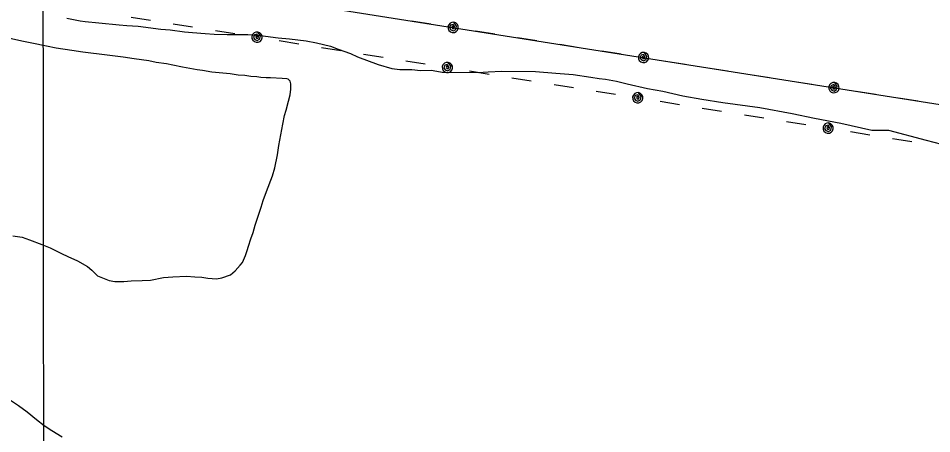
# Model space of a CAD drawing. Extents: x 3297735 to 3335592, y 670436 to 695807.
# Drawn here: x 3317585 to 3319167, y 679392 to 680113 of the extents above; entities that cross this region are included whole.
import ezdxf

# ---------------------------------------------------------------- set-up
doc = ezdxf.new("R2010")
doc.units = 0
for name, color, linetype in [('V-GRID-MAJR', 7, 'Continuous'), ('V-SITE-VEGE', 7, 'Continuous'), ('V-UTIL-LINE', 7, 'Continuous')]:
    doc.layers.add(name, color=color, linetype=linetype)

msp = doc.modelspace()

# ---------------------------------------------------------------- linework, layer by layer
at = {"layer": 'V-GRID-MAJR'}
msp.add_lwpolyline([(3317613.2, 694012.6), (3317615, 692249.2), (3317618.1, 689185.1), (3317621.5, 685897.4), (3317623.8, 683567.3), (3317626.6, 680885.9), (3317629.4, 678140.9), (3317631.3, 676194.4), (3317631.7, 675828)], dxfattribs=at)
at = {"layer": 'V-SITE-VEGE'}
for p, q in [((3317669, 680113.3), (3317692, 680109)), ((3317692, 680109), (3317700.5, 680107.6)), ((3317700.5, 680107.6), (3317724.1, 680105.2)), ((3317724.1, 680105.2), (3317759.6, 680102)), ((3317759.6, 680102), (3317772.6, 680100.7)), ((3317772.6, 680100.7), (3317792.7, 680099.3)), ((3317792.7, 680099.3), (3317831.7, 680094.6)), ((3317831.7, 680094.6), (3317847.7, 680093.3)), ((3317847.7, 680093.3), (3317872.8, 680090)), ((3317872.8, 680090), (3317886.8, 680088.6)), ((3317886.8, 680088.6), (3317908.8, 680086.8)), ((3317908.8, 680086.8), (3317923.9, 680085.4)), ((3317923.9, 680085.4), (3317946.9, 680085.1)), ((3317946.9, 680085.1), (3317954.9, 680085.2)), ((3317954.9, 680085.2), (3317982.4, 680084.9)), ((3317982.4, 680084.9), (3318004.4, 680083.6)), ((3318004.4, 680083.6), (3318035, 680079.3)), ((3317593.8, 680073.1), (3317570.2, 680077.9)), ((3317608.3, 680069.8), (3317593.8, 680073.1)), ((3317633.8, 680065), (3317608.3, 680069.8)), ((3318035, 680079.3), (3318054.5, 680077.5)), ((3318054.5, 680077.5), (3318083.5, 680074.3)), ((3318083.5, 680074.3), (3318101.6, 680070.9)), ((3318101.6, 680070.9), (3318125.7, 680064.6)), ((3317650.4, 680061.6), (3317633.8, 680065)), ((3317677.4, 680057.3), (3317650.4, 680061.6)), ((3317696.5, 680054.5), (3317677.4, 680057.3)), ((3317739, 680049.3), (3317696.5, 680054.5)), ((3318125.7, 680064.6), (3318139.2, 680059.7)), ((3318139.2, 680059.7), (3318160.3, 680052.4)), ((3318160.3, 680052.4), (3318172.8, 680046.5)), ((3317766.6, 680045.6), (3317739, 680049.3)), ((3317785.6, 680042.7), (3317766.6, 680045.6)), ((3317811.2, 680039.4), (3317785.6, 680042.7)), ((3317823.7, 680036.5), (3317811.2, 680039.4)), ((3317841.7, 680034.2), (3317823.7, 680036.5)), ((3318172.8, 680046.5), (3318208.5, 680032.8)), ((3317852.8, 680031.8), (3317841.7, 680034.2)), ((3317869.3, 680028.4), (3317852.8, 680031.8)), ((3317894.9, 680023.6), (3317869.3, 680028.4)), ((3317903.9, 680022.7), (3317894.9, 680023.6)), ((3317920.4, 680019.8), (3317903.9, 680022.7)), ((3317932.9, 680018.5), (3317920.4, 680019.8)), ((3317952, 680016.6), (3317932.9, 680018.5)), ((3318208.5, 680032.8), (3318232, 680026)), ((3318232, 680026), (3318245.6, 680024.6)), ((3318245.6, 680024.6), (3318256.1, 680024.2)), ((3318256.1, 680024.2), (3318266.6, 680024.3)), ((3318266.6, 680024.3), (3318281.4, 680022.6)), ((3318281.4, 680022.6), (3318299.9, 680023.1)), ((3318299.9, 680023.1), (3318309.9, 680021.6)), ((3318309.9, 680021.6), (3318319.4, 680020)), ((3318319.4, 680020), (3318381.3, 680019.4)), ((3318381.3, 680019.4), (3318399, 680020.4)), ((3318399, 680020.4), (3318422.3, 680021.3)), ((3318422.3, 680021.3), (3318480.9, 680020.7)), ((3318480.9, 680020.7), (3318516.2, 680018.2)), ((3317965.5, 680014.7), (3317952, 680016.6)), ((3317977.5, 680013.8), (3317965.5, 680014.7)), ((3317987.5, 680012.4), (3317977.5, 680013.8)), ((3317998, 680011.5), (3317987.5, 680012.4)), ((3318005, 680010.6), (3317998, 680011.5)), ((3318014.5, 680010.1), (3318005, 680010.6)), ((3318022, 680010.2), (3318014.5, 680010.1)), ((3318042.1, 680008.9), (3318022, 680010.2)), ((3318050.1, 680007.9), (3318042.1, 680008.9)), ((3318052.6, 680007.4), (3318050.1, 680007.9)), ((3318056.1, 680004), (3318052.6, 680007.4)), ((3318057.2, 679999.5), (3318056.1, 680004)), ((3318516.2, 680018.2), (3318546, 680015.8)), ((3318546, 680015.8), (3318577, 680011.1)), ((3318577, 680011.1), (3318591.3, 680008.7)), ((3318591.3, 680008.7), (3318602.4, 680007.5)), ((3318602.4, 680007.5), (3318621.1, 680004)), ((3318621.1, 680004), (3318639.9, 679999.4)), ((3318055.8, 679980.5), (3318057.2, 679990)), ((3318057.2, 679990), (3318057.2, 679999.5)), ((3318639.9, 679999.4), (3318675.2, 679991.4)), ((3318675.2, 679991.4), (3318701.7, 679986.7)), ((3318052.9, 679969.4), (3318055.8, 679980.5)), ((3318701.7, 679986.7), (3318735.9, 679978.7)), ((3318735.9, 679978.7), (3318769, 679972.9)), ((3318769, 679972.9), (3318805.5, 679967)), ((3318049, 679953.9), (3318052.9, 679969.4)), ((3318805.5, 679967), (3318869.5, 679958.7)), ((3318869.5, 679958.7), (3318925.8, 679948.3)), ((3318043.2, 679929.3), (3318046.1, 679944.4)), ((3318046.1, 679944.4), (3318049, 679953.9)), ((3318925.8, 679948.3), (3318964.4, 679940.2)), ((3318964.4, 679940.2), (3319009.7, 679931)), ((3318036.5, 679892.7), (3318043.2, 679929.3)), ((3319009.7, 679931), (3319063.8, 679919.4)), ((3319063.8, 679919.4), (3319092.5, 679919.2)), ((3319092.5, 679919.2), (3319157.6, 679902)), ((3318034.2, 679876.2), (3318036.5, 679892.7)), ((3319157.6, 679902), (3319184.1, 679895.1)), ((3318029.4, 679853.7), (3318034.2, 679876.2)), ((3318025, 679840.1), (3318029.4, 679853.7)), ((3318014.7, 679812.5), (3318025, 679840.1)), ((3318005.9, 679785.4), (3318009.3, 679797)), ((3318009.3, 679797), (3318014.7, 679812.5)), ((3318001.5, 679773.4), (3318005.9, 679785.4)), ((3317995.2, 679754.3), (3318001.5, 679773.4)), ((3317991.8, 679741.8), (3317995.2, 679754.3)), ((3317575.1, 679735.8), (3317591.6, 679733.4)), ((3317987.9, 679730.7), (3317991.8, 679741.8)), ((3317591.6, 679733.4), (3317604.1, 679729)), ((3317604.1, 679729), (3317625.7, 679720.7)), ((3317625.7, 679720.7), (3317639.8, 679714.8)), ((3317983.5, 679717.7), (3317987.9, 679730.7)), ((3317639.8, 679714.8), (3317659.9, 679705)), ((3317659.9, 679705), (3317670.9, 679700.1)), ((3317978.6, 679701.6), (3317981.5, 679710.2)), ((3317981.5, 679710.2), (3317983.5, 679717.7)), ((3317670.9, 679700.1), (3317687.5, 679692.2)), ((3317687.5, 679692.2), (3317704.6, 679682.8)), ((3317969.2, 679685), (3317973.2, 679689.6)), ((3317973.2, 679689.6), (3317978.6, 679701.6)), ((3317704.6, 679682.8), (3317712.2, 679676.4)), ((3317712.2, 679676.4), (3317722.2, 679666.5)), ((3317952.4, 679668.4), (3317960.8, 679675)), ((3317960.8, 679675), (3317969.2, 679685)), ((3317722.2, 679666.5), (3317730.8, 679663)), ((3317730.8, 679663), (3317742.3, 679658.6)), ((3317742.3, 679658.6), (3317751.9, 679656.7)), ((3317751.9, 679656.7), (3317767.9, 679656.8)), ((3317767.9, 679656.8), (3317780.4, 679657.9)), ((3317780.4, 679657.9), (3317799.4, 679658.1)), ((3317799.4, 679658.1), (3317813.9, 679659.2)), ((3317813.9, 679659.2), (3317836.3, 679663.4)), ((3317836.3, 679663.4), (3317852.3, 679664.6)), ((3317852.3, 679664.6), (3317876.4, 679665.8)), ((3317876.4, 679665.8), (3317890.9, 679664.9)), ((3317890.9, 679664.9), (3317902.9, 679664)), ((3317902.9, 679664), (3317913.4, 679662.6)), ((3317913.4, 679662.6), (3317928.4, 679661.2)), ((3317928.4, 679661.2), (3317937.4, 679662.8)), ((3317937.4, 679662.8), (3317952.4, 679668.4)), ((3317585.1, 679440.7), (3317562.4, 679456)), ((3317600.2, 679429.8), (3317585.1, 679440.7)), ((3317616.3, 679416.4), (3317600.2, 679429.8)), ((3317629.4, 679406), (3317616.3, 679416.4)), ((3317643, 679397.6), (3317629.4, 679406)), ((3317660.6, 679386.3), (3317643, 679397.6))]:
    msp.add_line(p, q, dxfattribs=at)
at = {"layer": 'V-UTIL-LINE'}
for points in [[(3313997.6, 681070.2), (3313985.8, 681066.7), (3315424.6, 680554.2), (3316249.4, 680430.9), (3316961.6, 680308.7), (3317894.4, 680167.7), (3319522.4, 679909.9), (3320340.1, 679764.9), (3321095.2, 679972.8), (3321849.5, 680186.2), (3322615.4, 680398.7), (3323844.7, 680736.6), (3324884.4, 681043.7), (3324983.1, 681823.6), (3325323.5, 683934), (3325477.1, 685095.5)], [(3317780.2, 680115.3), (3317813.8, 680110)], [(3317853.3, 680103.7), (3317886.9, 680098.3)], [(3318266.1, 680108.8), (3318299.7, 680103.5)], [(3318338.2, 680097.4), (3318337, 680100), (3318335.8, 680097.9), (3318337.1, 680095.5), (3318340, 680095.4), (3318340.7, 680098.7), (3318338, 680102.6), (3318333.9, 680101.4), (3318331.9, 680097), (3318334.4, 680093.1), (3318338.6, 680091.5), (3318342.7, 680094), (3318343.9, 680099.3), (3318339.6, 680106.3), (3318336.1, 680106.1), (3318332.9, 680104.7), (3318330.5, 680102.1), (3318329.3, 680098.8), (3318329.5, 680095.3), (3318330.9, 680092.1), (3318333.5, 680089.7), (3318336.8, 680088.5), (3318340.3, 680088.6), (3318343.5, 680090.1), (3318345.9, 680092.7), (3318347.1, 680096), (3318347, 680099.5), (3318345.5, 680102.7), (3318342.9, 680105.1), (3318339.6, 680106.3)], [(3317926.4, 680092), (3317960, 680086.7)], [(3317998.5, 680080.5), (3317997.2, 680083.1), (3317996.1, 680081.1), (3317997.3, 680078.6), (3318000.3, 680078.5), (3318001, 680081.8), (3317998.3, 680085.7), (3317994.2, 680084.6), (3317992.2, 680080.1), (3317994.7, 680076.3), (3317998.8, 680074.6), (3318003, 680077.1), (3318004.2, 680082.5), (3317999.9, 680089.4), (3317996.4, 680089.3), (3317993.2, 680087.8), (3317990.8, 680085.2), (3317989.6, 680081.9), (3317989.7, 680078.4), (3317991.2, 680075.2), (3317993.8, 680072.9), (3317997.1, 680071.6), (3318000.6, 680071.8), (3318003.8, 680073.2), (3318006.1, 680075.8), (3318007.4, 680079.1), (3318007.2, 680082.6), (3318005.8, 680085.8), (3318003.2, 680088.2), (3317999.9, 680089.4)], [(3318376.7, 680091.3), (3318410.3, 680086)], [(3318037, 680074.4), (3318070.6, 680069)], [(3318449.8, 680079.7), (3318483.4, 680074.4)], [(3318522.9, 680068.1), (3318556.5, 680062.8)], [(3318110.1, 680062.7), (3318143.6, 680057.4)], [(3318183.1, 680051.1), (3318216.7, 680045.7)], [(3318596, 680056.6), (3318629.6, 680051.3)], [(3318668.1, 680045.2), (3318666.8, 680047.7), (3318665.7, 680045.7), (3318667, 680043.3), (3318669.9, 680043.1), (3318670.6, 680046.5), (3318667.9, 680050.3), (3318663.8, 680049.2), (3318661.8, 680044.7), (3318664.3, 680040.9), (3318668.5, 680039.3), (3318672.6, 680041.7), (3318673.8, 680047.1), (3318669.5, 680054), (3318666, 680053.9), (3318662.8, 680052.4), (3318660.4, 680049.9), (3318659.2, 680046.6), (3318659.3, 680043), (3318660.8, 680039.9), (3318663.4, 680037.5), (3318666.7, 680036.3), (3318670.2, 680036.4), (3318673.4, 680037.9), (3318675.8, 680040.4), (3318677, 680043.7), (3318676.8, 680047.3), (3318675.4, 680050.4), (3318672.8, 680052.8), (3318669.5, 680054)], [(3318256.2, 680039.4), (3318289.8, 680034.1)], [(3318328.3, 680027.9), (3318327.1, 680030.5), (3318325.9, 680028.5), (3318327.2, 680026), (3318330.1, 680025.9), (3318330.8, 680029.2), (3318328.1, 680033.1), (3318324, 680032), (3318322, 680027.5), (3318324.5, 680023.7), (3318328.7, 680022), (3318332.8, 680024.5), (3318334, 680029.9), (3318329.7, 680036.8), (3318326.2, 680036.7), (3318323, 680035.2), (3318320.6, 680032.6), (3318319.4, 680029.3), (3318319.5, 680025.8), (3318321, 680022.6), (3318323.6, 680020.3), (3318326.9, 680019), (3318330.4, 680019.2), (3318333.6, 680020.6), (3318336, 680023.2), (3318337.2, 680026.5), (3318337.1, 680030), (3318335.6, 680033.2), (3318333, 680035.6), (3318329.7, 680036.8)], [(3318706.6, 680039.1), (3318740.2, 680033.7)], [(3318366.8, 680021.8), (3318400.4, 680016.4)], [(3318779.7, 680027.5), (3318813.3, 680022.2)], [(3318439.9, 680010.1), (3318473.5, 680004.8)], [(3318852.8, 680015.9), (3318886.4, 680010.6)], [(3318925.9, 680004.3), (3318959.5, 679999)], [(3318513, 679998.5), (3318546.6, 679993.1)], [(3318586.1, 679986.8), (3318619.6, 679981.5)], [(3318998, 679992.9), (3318996.7, 679995.5), (3318995.6, 679993.5), (3318996.8, 679991), (3318999.8, 679990.9), (3319000.5, 679994.2), (3318997.8, 679998.1), (3318993.7, 679996.9), (3318991.7, 679992.5), (3318994.2, 679988.7), (3318998.3, 679987), (3319002.5, 679989.5), (3319003.7, 679994.9), (3318999.4, 680001.8), (3318995.9, 680001.7), (3318992.7, 680000.2), (3318990.3, 679997.6), (3318989.1, 679994.3), (3318989.2, 679990.8), (3318990.7, 679987.6), (3318993.3, 679985.2), (3318996.6, 679984), (3319000.1, 679984.2), (3319003.3, 679985.6), (3319005.7, 679988.2), (3319006.9, 679991.5), (3319006.7, 679995), (3319005.3, 679998.2), (3319002.7, 680000.6), (3318999.4, 680001.8)], [(3319036.5, 679986.8), (3319070.1, 679981.5)], [(3318658.1, 679975.3), (3318656.9, 679977.9), (3318655.7, 679975.9), (3318657, 679973.4), (3318659.9, 679973.3), (3318660.6, 679976.6), (3318658, 679980.5), (3318653.8, 679979.3), (3318651.8, 679974.9), (3318654.3, 679971.1), (3318658.5, 679969.4), (3318662.6, 679971.9), (3318663.8, 679977.3), (3318659.5, 679984.2), (3318656, 679984.1), (3318652.9, 679982.6), (3318650.5, 679980), (3318649.2, 679976.7), (3318649.4, 679973.2), (3318650.8, 679970), (3318653.4, 679967.7), (3318656.7, 679966.4), (3318660.2, 679966.6), (3318663.4, 679968), (3318665.8, 679970.6), (3318667, 679973.9), (3318666.9, 679977.4), (3318665.4, 679980.6), (3318662.8, 679983), (3318659.5, 679984.2)], [(3319109.6, 679975.2), (3319143.2, 679969.9)], [(3318696.7, 679969.2), (3318730.2, 679963.8)], [(3318769.7, 679957.5), (3318803.3, 679952.2)], [(3318842.8, 679945.9), (3318876.4, 679940.5)], [(3318915.9, 679934.2), (3318949.5, 679928.9)], [(3318988, 679922.7), (3318986.7, 679925.3), (3318985.6, 679923.3), (3318986.8, 679920.8), (3318989.8, 679920.7), (3318990.4, 679924), (3318987.8, 679927.9), (3318983.7, 679926.7), (3318981.7, 679922.3), (3318984.2, 679918.5), (3318988.3, 679916.8), (3318992.5, 679919.3), (3318993.7, 679924.7), (3318989.4, 679931.6), (3318985.9, 679931.5), (3318982.7, 679930), (3318980.3, 679927.4), (3318979.1, 679924.1), (3318979.2, 679920.6), (3318980.7, 679917.4), (3318983.3, 679915.1), (3318986.5, 679913.8), (3318990.1, 679914), (3318993.2, 679915.4), (3318995.6, 679918), (3318996.9, 679921.3), (3318996.7, 679924.8), (3318995.2, 679928), (3318992.7, 679930.4), (3318989.4, 679931.6)], [(3319026.5, 679916.6), (3319060.1, 679911.2)], [(3319099.6, 679904.9), (3319107.2, 679903.7), (3319133.2, 679899.7)]]:
    msp.add_lwpolyline(points, dxfattribs=at)

doc.saveas('drawing.dxf')
